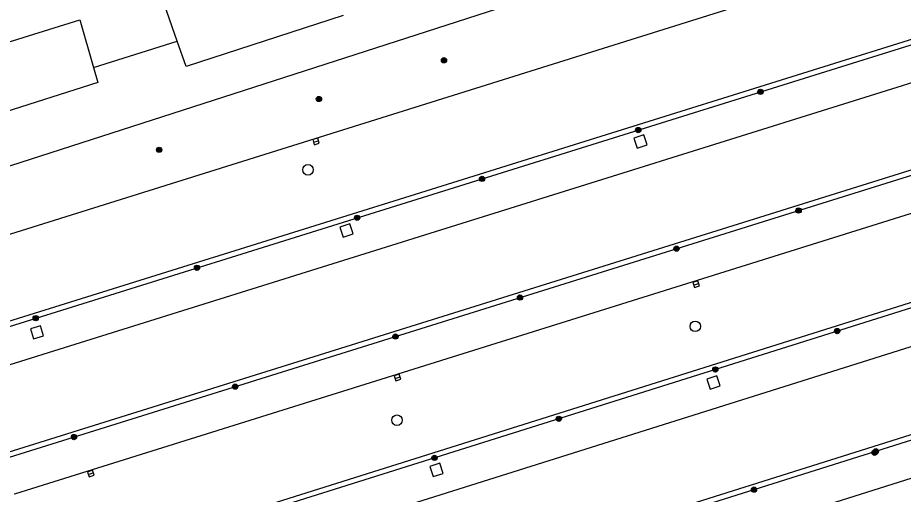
# Model space of a CAD drawing. Extents: x -598341 to -594502, y -1162301 to -1161406.
# Drawn here: x -597709.7 to -597625.5, y -1161843.7 to -1161798.4 of the extents above; entities that cross this region are included whole.
import ezdxf

# ---------------------------------------------------------------- set-up
doc = ezdxf.new("R2010")
doc.units = 0
for name, color, linetype in [('Vrstva 10', 7, 'Continuous'), ('Vrstva 11', 7, 'Continuous'), ('Vrstva 25', 7, 'Continuous'), ('Vrstva 26', 7, 'Continuous'), ('Vrstva 27', 7, 'Continuous'), ('Vrstva 5', 7, 'Continuous'), ('Vrstva 9', 7, 'Continuous')]:
    doc.layers.add(name, color=color, linetype=linetype)

msp = doc.modelspace()

# ---------------------------------------------------------------- linework, layer by layer
at = {"layer": 'Vrstva 10'}
for points in [[(-597717.29, -1161821.09), (-597622.42, -1161791.36)], [(-597714.82, -1161828.58), (-597714.73, -1161828.55), (-597620.92, -1161799.26)], [(-597619.4, -1161802.94), (-597713.52, -1161832.35), (-597713.62, -1161832.38)], [(-597711.26, -1161839.91), (-597711.14, -1161839.87), (-597617.13, -1161810.48)], [(-597616.02, -1161814.3), (-597709.93, -1161843.67), (-597710.06, -1161843.71)], [(-597707.6, -1161851.55), (-597707.45, -1161851.5), (-597613.43, -1161821.9)], [(-597612.18, -1161825.72), (-597706.22, -1161855.36), (-597706.38, -1161855.41)], [(-597703.99, -1161863.02), (-597703.81, -1161862.96), (-597609.74, -1161833.32)], [(-597608.59, -1161837.13), (-597702.59, -1161866.81), (-597702.78, -1161866.87)]]:
    msp.add_lwpolyline(points, dxfattribs=at)
at = {"layer": 'Vrstva 11'}
msp.add_line((-597702.51, -1161803.12), (-597694.54, -1161800.62), dxfattribs=at)
msp.add_lwpolyline([(-597717.29, -1161821.09), (-597719.13, -1161815.27), (-597657.26, -1161795.3), (-597648.6, -1161792.34), (-597633.85, -1161787.87)], dxfattribs=at)
at = {"layer": 'Vrstva 25'}
for centre, radius in [((-597669.17, -1161802.44), 0.25), ((-597669.17, -1161802.44), 0.2), ((-597669.17, -1161802.44), 0.15), ((-597669.17, -1161802.44), 0.1), ((-597669.17, -1161802.44), 0.05), ((-597639.06, -1161805.44), 0.25), ((-597639.06, -1161805.44), 0.2), ((-597639.06, -1161805.44), 0.15), ((-597639.06, -1161805.44), 0.1), ((-597639.06, -1161805.44), 0.05), ((-597681.06, -1161806.12), 0.25), ((-597681.06, -1161806.12), 0.2), ((-597681.06, -1161806.12), 0.15), ((-597681.06, -1161806.12), 0.1), ((-597681.06, -1161806.12), 0.05), ((-597650.69, -1161809.08), 0.25), ((-597650.69, -1161809.08), 0.2), ((-597650.69, -1161809.08), 0.15), ((-597650.69, -1161809.08), 0.1), ((-597650.69, -1161809.08), 0.05), ((-597696.26, -1161810.96), 0.25), ((-597696.26, -1161810.96), 0.2), ((-597696.26, -1161810.96), 0.15), ((-597696.26, -1161810.96), 0.1), ((-597696.26, -1161810.96), 0.05), ((-597665.55, -1161813.72), 0.25), ((-597665.55, -1161813.72), 0.2), ((-597665.55, -1161813.72), 0.15), ((-597665.55, -1161813.72), 0.1), ((-597665.55, -1161813.72), 0.05), ((-597635.44, -1161816.73), 0.25), ((-597677.42, -1161817.42), 0.25), ((-597677.42, -1161817.42), 0.2), ((-597677.42, -1161817.42), 0.15), ((-597677.42, -1161817.42), 0.1), ((-597635.44, -1161816.73), 0.2), ((-597635.44, -1161816.73), 0.15), ((-597635.44, -1161816.73), 0.1), ((-597635.44, -1161816.73), 0.05), ((-597677.42, -1161817.42), 0.05), ((-597647.06, -1161820.36), 0.25), ((-597647.06, -1161820.36), 0.2), ((-597647.06, -1161820.36), 0.15), ((-597647.06, -1161820.36), 0.1), ((-597647.06, -1161820.36), 0.05), ((-597692.66, -1161822.18), 0.25), ((-597692.66, -1161822.18), 0.2), ((-597692.66, -1161822.18), 0.15), ((-597692.66, -1161822.18), 0.1), ((-597692.66, -1161822.18), 0.05), ((-597661.94, -1161825.01), 0.25), ((-597661.94, -1161825.01), 0.2), ((-597661.94, -1161825.01), 0.15), ((-597661.94, -1161825.01), 0.1), ((-597661.94, -1161825.01), 0.05), ((-597708, -1161826.97), 0.25), ((-597708, -1161826.97), 0.2), ((-597708, -1161826.97), 0.15), ((-597708, -1161826.97), 0.1), ((-597708, -1161826.97), 0.05), ((-597631.77, -1161828.2), 0.25), ((-597631.77, -1161828.2), 0.2), ((-597631.77, -1161828.2), 0.15), ((-597631.77, -1161828.2), 0.1), ((-597631.77, -1161828.2), 0.05), ((-597673.78, -1161828.72), 0.25), ((-597673.78, -1161828.72), 0.2), ((-597673.78, -1161828.72), 0.15), ((-597673.78, -1161828.72), 0.1), ((-597673.78, -1161828.72), 0.05), ((-597643.36, -1161831.85), 0.25), ((-597643.36, -1161831.85), 0.2), ((-597643.36, -1161831.85), 0.15), ((-597643.36, -1161831.85), 0.1), ((-597643.36, -1161831.85), 0.05), ((-597689.03, -1161833.48), 0.25), ((-597689.03, -1161833.48), 0.2), ((-597689.03, -1161833.48), 0.15), ((-597689.03, -1161833.48), 0.1), ((-597689.03, -1161833.48), 0.05), ((-597658.25, -1161836.54), 0.25), ((-597658.25, -1161836.54), 0.2), ((-597658.25, -1161836.54), 0.15), ((-597658.25, -1161836.54), 0.1), ((-597658.25, -1161836.54), 0.05), ((-597704.36, -1161838.28), 0.25), ((-597704.36, -1161838.28), 0.2), ((-597704.36, -1161838.28), 0.15), ((-597704.36, -1161838.28), 0.1), ((-597704.36, -1161838.28), 0.05), ((-597670.07, -1161840.26), 0.25), ((-597670.07, -1161840.26), 0.2), ((-597628.21, -1161839.77), 0.25), ((-597628.21, -1161839.77), 0.2), ((-597628.21, -1161839.77), 0.15), ((-597628.1, -1161839.63), 0.25), ((-597628.21, -1161839.77), 0.1), ((-597628.1, -1161839.63), 0.2), ((-597628.21, -1161839.77), 0.05), ((-597628.1, -1161839.63), 0.15), ((-597628.1, -1161839.63), 0.1), ((-597628.1, -1161839.63), 0.05), ((-597670.07, -1161840.26), 0.15), ((-597670.07, -1161840.26), 0.1), ((-597670.07, -1161840.26), 0.05), ((-597639.68, -1161843.28), 0.25), ((-597639.68, -1161843.28), 0.2), ((-597639.68, -1161843.28), 0.15), ((-597639.68, -1161843.28), 0.1), ((-597639.68, -1161843.28), 0.05)]:
    msp.add_circle(centre, radius, dxfattribs=at)
at = {"layer": 'Vrstva 26'}
for points in [[(-597650.802, -1161810.799), (-597649.85, -1161810.492), (-597650.158, -1161809.54), (-597651.109, -1161809.848)], [(-597678.772, -1161819.259), (-597677.82, -1161818.952), (-597678.128, -1161818), (-597679.079, -1161818.308)], [(-597708.202, -1161828.949), (-597707.25, -1161828.642), (-597707.558, -1161827.69), (-597708.509, -1161827.998)], [(-597643.862, -1161833.719), (-597642.91, -1161833.412), (-597643.218, -1161832.46), (-597644.169, -1161832.768)], [(-597670.202, -1161842.039), (-597669.25, -1161841.732), (-597669.558, -1161840.78), (-597670.509, -1161841.088)]]:
    msp.add_lwpolyline(points, close=True, dxfattribs=at)
at = {"layer": 'Vrstva 27'}
for p, q in [((-597681.581, -1161810.228), (-597681.1, -1161810.092)), ((-597645.427, -1161823.822), (-597644.954, -1161823.659)), ((-597673.817, -1161832.702), (-597673.344, -1161832.539)), ((-597702.997, -1161841.842), (-597702.524, -1161841.679))]:
    msp.add_line(p, q, dxfattribs=at)
for points in [[(-597681.513, -1161810.469), (-597681.032, -1161810.333), (-597681.168, -1161809.851), (-597681.649, -1161809.988)], [(-597645.345, -1161824.059), (-597644.873, -1161823.895), (-597645.036, -1161823.422), (-597645.509, -1161823.586)], [(-597673.735, -1161832.939), (-597673.263, -1161832.775), (-597673.426, -1161832.302), (-597673.899, -1161832.466)], [(-597702.915, -1161842.079), (-597702.443, -1161841.915), (-597702.606, -1161841.442), (-597703.079, -1161841.606)]]:
    msp.add_lwpolyline(points, close=True, dxfattribs=at)
for centre in [(-597682.1, -1161812.86), (-597645.27, -1161827.75), (-597673.64, -1161836.68)]:
    msp.add_circle(centre, 0.5, dxfattribs=at)
at = {"layer": 'Vrstva 5'}
for p, q in [((-597694.54, -1161800.62), (-597695.76, -1161797.17)), ((-597715.25, -1161802.15), (-597703.79, -1161798.6)), ((-597703.79, -1161798.6), (-597702.51, -1161803.12)), ((-597678.75, -1161798.18), (-597693.7, -1161803.02)), ((-597693.7, -1161803.02), (-597694.54, -1161800.62)), ((-597702.51, -1161803.12), (-597702.1, -1161804.56)), ((-597702.1, -1161804.56), (-597722.31, -1161811))]:
    msp.add_line(p, q, dxfattribs=at)
at = {"layer": 'Vrstva 9'}
for points in [[(-597714.68, -1161829.06), (-597714.58, -1161829.03), (-597620.78, -1161799.73)], [(-597711.1, -1161840.38), (-597710.99, -1161840.35), (-597616.98, -1161810.96)], [(-597707.43, -1161852.02), (-597707.29, -1161851.97), (-597613.28, -1161822.38)], [(-597703.84, -1161863.49), (-597703.66, -1161863.44), (-597609.59, -1161833.8)]]:
    msp.add_lwpolyline(points, dxfattribs=at)

doc.saveas('drawing.dxf')
